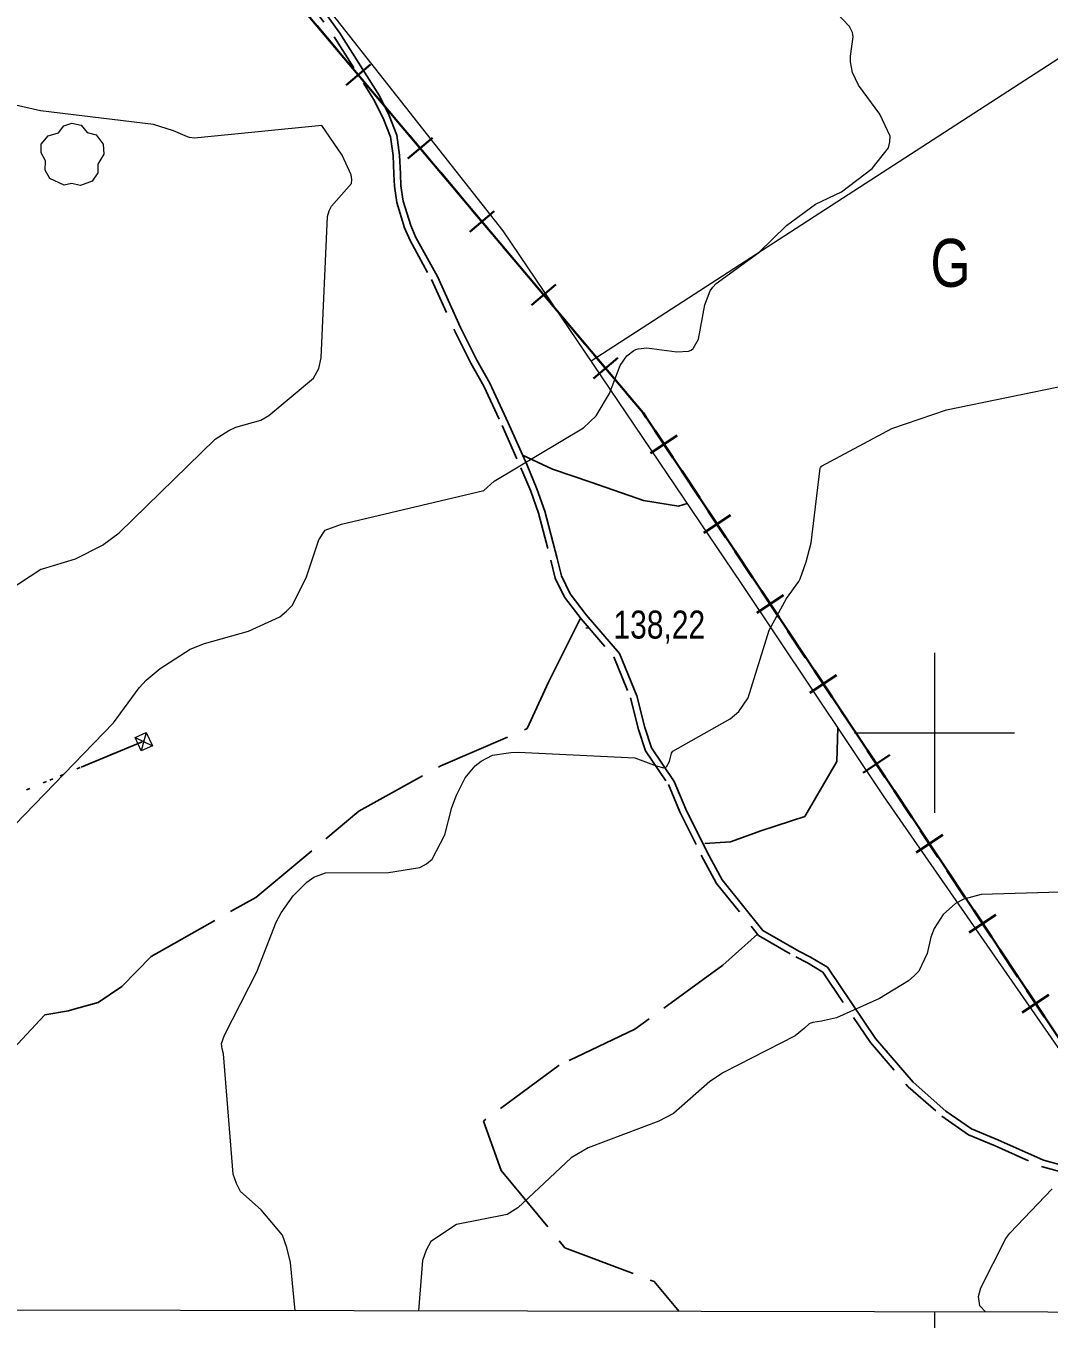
# Model space of a CAD drawing. Extents: x 483843 to 488449, y 4381269 to 4384483.
# Drawn here: x 486216 to 486535.9, y 4381816.7 to 4382221 of the extents above; entities that cross this region are included whole.
import ezdxf
from ezdxf.enums import TextEntityAlignment as Align

# ---------------------------------------------------------------- set-up
doc = ezdxf.new("R2010")
doc.units = 0
doc.header["$LTSCALE"] = 3.8
for name, pattern in [('DOTTED', [1.5, 0.3, -1.2]), ('LONG_DASHED', [7.5, 6, -1.5]), ('MEDIUM_DASHED', [4.5, 3, -1.5])]:
    doc.linetypes.add(name, pattern=pattern)
for name, color, linetype, lineweight in [('1', 7, 'Continuous', 13), ('25', 7, 'LONG_DASHED', 25), ('27', 7, 'Continuous', 25), ('29', 7, 'Continuous', 13), ('34', 7, 'Continuous', 35), ('38', 7, 'Continuous', 25), ('43', 7, 'Continuous', 25), ('51', 7, 'Continuous', 13), ('7', 7, 'Continuous', 13), ('9', 7, 'Continuous', 13)]:
    doc.layers.add(name, color=color, linetype=linetype, lineweight=lineweight)
doc.layers.add('31', color=7, linetype='Continuous')

msp = doc.modelspace()

# ---------------------------------------------------------------- linework, layer by layer
at = {"layer": '1'}
for p, q in [((486500, 4382025), (486500, 4381975)), ((486475, 4382000), (486525, 4382000)), ((486500, 4381818.96), (486500, 4381747.62))]:
    msp.add_line(p, q, dxfattribs=at)
msp.add_lwpolyline([(484100.5, 4384135.8), (487678, 4384129), (487674.1, 4381816.7), (484095.6, 4381823.6)], close=True, dxfattribs=at)
at = {"layer": '25'}
for points in [[(486371.29, 4382086.81), (486380.66, 4382082.42), (486392.67, 4382078.39), (486409.06, 4382072.66), (486420.05, 4382070.86), (486422.73, 4382071.68)], [(486255.21, 4381930.1), (486287.9, 4381948.55), (486320.11, 4381975.47), (486345.69, 4381989.66), (486372.68, 4382001.32), (486379.35, 4382015.86), (486389.38, 4382035.9)], [(486469.79, 4382001.53), (486469.5, 4381991.04), (486459.5, 4381973.88), (486446.1, 4381969.48), (486436.27, 4381965.97), (486428.28, 4381965.38)], [(486444.76, 4381937.04), (486433.92, 4381927.37), (486406.37, 4381907.37), (486382.75, 4381896.08), (486359.04, 4381878.63), (486364.61, 4381863.15), (486384.54, 4381839.04), (486412.44, 4381828.44), (486420.28, 4381819.12)], [(486255.21, 4381930.1), (486245.99, 4381920.7), (486238.66, 4381915.69), (486231.41, 4381913.69), (486229.32, 4381913.13), (486221.99, 4381911.87), (486216.25, 4381905.69), (486206.01, 4381894.71), (486202.38, 4381892.54), (486194.15, 4381886.99), (486190.76, 4381874.78), (486192.06, 4381869.55), (486194.1, 4381856.08), (486193.56, 4381848.19), (486191.48, 4381842.9), (486172.67, 4381828.76), (486158.43, 4381819.62)]]:
    msp.add_lwpolyline(points, dxfattribs=at)
at = {"layer": '27'}
msp.add_spline([(486286.37, 4382818.73), (486339.99, 4382829.8), (486391.37, 4382851.5), (486440.09, 4382863.84), (486483.65, 4382864.6), (486530.94, 4382876.91), (486556.13, 4382891.91), (486581.09, 4382903.76), (486654.31, 4382924.49), (486662.47, 4382925.04), (486711.17, 4382931.08), (486727.4, 4382937.04), (486766.91, 4382937.87), (486808.31, 4382909.18), (486821.81, 4382880.51), (486820.67, 4382841.64), (486812.49, 4382812.89), (486799.42, 4382770.69), (486791.78, 4382745.03), (486785, 4382714.29), (486784.58, 4382691.25), (486792.33, 4382675.66), (486812.73, 4382668.89), (486834.8, 4382649.92), (486842.09, 4382627.43), (486847.24, 4382607.13), (486841.07, 4382582.93), (486840.3, 4382544.36), (486820.33, 4382480.87), (486817.63, 4382459.06), (486815.97, 4382420.47), (486812.52, 4382387.85), (486799.99, 4382362.84), (486771.04, 4382337.85), (486733.51, 4382314.2), (486712.72, 4382296.59), (486687.38, 4382263.88), (486690.96, 4382229.15), (486713.22, 4382200.82), (486764.33, 4382192.43), (486778.5, 4382149.68), (486779.01, 4382117.89), (486787.15, 4382072.98), (486813.93, 4382065.66), (486857.54, 4382071.08), (486866.35, 4382080.34), (486893.23, 4382096.95), (486915.85, 4382116.25), (486928.06, 4382127.9), (486936.43, 4382157.7), (486928.1, 4382176.05), (486914.22, 4382205.24), (486902.98, 4382218.81), (486885.61, 4382249.79), (486879.29, 4382279.36), (486884.99, 4382315.26), (486888.52, 4382343.76), (486907.35, 4382375.88), (486922.54, 4382388.35), (486945.58, 4382366.33), (486954.28, 4382323.31), (486963.51, 4382283.6), (486982.52, 4382253.24), (487009.26, 4382225.98), (487037.6, 4382230.32), (487058.96, 4382252.37), (487069.68, 4382284.84), (487065.95, 4382338.17), (487054.24, 4382363.72), (487038.01, 4382386.56), (487027.59, 4382400.37), (487012.06, 4382422.24), (486991.9, 4382450.1), (486977.88, 4382471.56), (486976.21, 4382486.9), (486980.43, 4382521.64), (487024.88, 4382562.69), (487055.81, 4382565.06), (487106.74, 4382596.8), (487155.96, 4382614.11), (487207.74, 4382666.72), (487232.21, 4382676.6), (487267.31, 4382683.94), (487282.71, 4382693.48), (487294.56, 4382707.98), (487340.16, 4382736.84), (487389.67, 4382736.07), (487421.36, 4382716.33), (487454.29, 4382680.57), (487455.44, 4382629.06), (487501.37, 4382598.97)], degree=3, dxfattribs=at)
at = {"layer": '29'}
msp.add_lwpolyline([(486228.05, 4382171.23), (486223.51, 4382173.35), (486222.1, 4382175.89), (486222.2, 4382178.87), (486220.83, 4382181.28), (486220.87, 4382184.03), (486223.03, 4382186.63), (486226.22, 4382187.63), (486227.87, 4382189.82), (486230.44, 4382190.65), (486233.3, 4382190), (486235.25, 4382187.73), (486238.06, 4382186.91), (486240.19, 4382184.06), (486240.43, 4382180.93), (486238.55, 4382177.78), (486238.55, 4382175.1), (486236.73, 4382172.49), (486233.11, 4382171.15), (486230.34, 4382171.78)], close=True, dxfattribs=at)
at = {"layer": '34'}
for p, q in [((486307.06, 4382221), (486313.5, 4382213.35)), ((486323.76, 4382208.93), (486316.11, 4382202.49)), ((486316.72, 4382209.53), (486323.16, 4382201.88)), ((486326.38, 4382198.06), (486332.82, 4382190.41)), ((486343.09, 4382186), (486335.44, 4382179.55)), ((486336.04, 4382186.6), (486342.48, 4382178.95)), ((486345.7, 4382175.13), (486352.15, 4382167.48)), ((486355.36, 4382163.66), (486361.81, 4382156.01)), ((486362.41, 4382163.06), (486354.76, 4382156.62)), ((486365.03, 4382152.19), (486371.47, 4382144.54)), ((486381.73, 4382140.13), (486374.08, 4382133.68)), ((486374.69, 4382140.73), (486381.13, 4382133.08)), ((486384.35, 4382129.26), (486390.79, 4382121.61)), ((486401.05, 4382117.19), (486393.41, 4382110.75)), ((486394.01, 4382117.79), (486400.45, 4382110.14)), ((486419.65, 4382093), (486411.32, 4382087.47)), ((486412.72, 4382094.4), (486418.25, 4382086.07)), ((486421.02, 4382081.9), (486426.55, 4382073.57)), ((486436.25, 4382068.02), (486427.92, 4382062.49)), ((486429.32, 4382069.42), (486434.85, 4382061.09)), ((486437.61, 4382056.92), (486443.15, 4382048.59)), ((486452.84, 4382043.04), (486444.51, 4382037.51)), ((486445.91, 4382044.44), (486451.44, 4382036.11)), ((486454.21, 4382031.94), (486459.74, 4382023.61)), ((486469.44, 4382018.06), (486461.11, 4382012.53)), ((486462.5, 4382019.46), (486468.04, 4382011.13)), ((486470.8, 4382006.96), (486476.34, 4381998.63)), ((486479.1, 4381994.48), (486484.63, 4381986.15)), ((486486.03, 4381993.08), (486477.7, 4381987.54)), ((486487.4, 4381981.98), (486492.93, 4381973.65)), ((486495.69, 4381969.5), (486501.23, 4381961.17)), ((486502.62, 4381968.1), (486494.29, 4381962.56)), ((486503.99, 4381957), (486509.53, 4381948.67)), ((486519.22, 4381943.12), (486510.89, 4381937.58)), ((486512.29, 4381944.52), (486517.82, 4381936.19)), ((486520.59, 4381932.02), (486526.12, 4381923.69)), ((486535.81, 4381918.14), (486527.48, 4381912.6)), ((486528.88, 4381919.53), (486534.41, 4381911.2))]:
    msp.add_line(p, q, dxfattribs=at)
for points in [[(486265, 4382283), (486302, 4382227), (486409, 4382100), (486595, 4381820)], [(486403.67, 4382106.32), (486409, 4382100), (486409.96, 4382098.56)]]:
    msp.add_lwpolyline(points, dxfattribs=at)
at = {"layer": '38'}
msp.add_lwpolyline([(486304.14, 4382232.74), (486314.12, 4382218.7), (486326.53, 4382199.14), (486329.58, 4382192.98), (486331.97, 4382186.87), (486332.85, 4382180.65), (486333.12, 4382174.73), (486333.28, 4382171.06), (486333.98, 4382166.21), (486336.31, 4382158.61), (486337.96, 4382154.83), (486344.66, 4382142.67), (486351.89, 4382126.7), (486356.98, 4382116.53), (486361.03, 4382109.34), (486366.77, 4382096.93), (486372.67, 4382083.7), (486375.75, 4382076.33), (486378.23, 4382069.26), (486382.14, 4382054.49), (486383.45, 4382049.04), (486386.18, 4382043.49), (486391.19, 4382036.92), (486401.57, 4382024.84), (486407.03, 4382011.58), (486409.49, 4382001.66), (486411.56, 4381995.34), (486418.68, 4381984.83), (486422.32, 4381976.13), (486428.97, 4381962.7), (486433.65, 4381954.03), (486446.42, 4381938.26), (486457.64, 4381931.75), (486461.28, 4381929.88), (486466.61, 4381926.75), (486481.64, 4381904.41), (486493.32, 4381890.78), (486503.55, 4381881.77), (486511.6, 4381876.18), (486519.85, 4381872.82), (486534.15, 4381866.38), (486541.68, 4381864.29)], dxfattribs=at)
at = {"layer": '38', "linetype": 'MEDIUM_DASHED'}
msp.add_lwpolyline([(486302.53, 4382231.45), (486312.4, 4382217.55), (486324.73, 4382198.13), (486327.69, 4382192.14), (486329.96, 4382186.34), (486330.79, 4382180.45), (486331.06, 4382174.64), (486331.22, 4382170.86), (486331.96, 4382165.75), (486334.37, 4382157.89), (486336.11, 4382153.92), (486342.81, 4382141.75), (486350.03, 4382125.81), (486355.16, 4382115.56), (486359.19, 4382108.4), (486364.89, 4382096.07), (486370.78, 4382082.88), (486373.83, 4382075.59), (486376.25, 4382068.65), (486380.13, 4382053.98), (486381.49, 4382048.34), (486384.41, 4382042.39), (486389.59, 4382035.62), (486399.79, 4382023.74), (486405.06, 4382010.94), (486407.5, 4382001.09), (486409.69, 4381994.42), (486416.86, 4381983.85), (486420.44, 4381975.27), (486427.14, 4381961.75), (486431.92, 4381952.88), (486445.05, 4381936.67), (486456.65, 4381929.94), (486460.29, 4381928.07), (486465.16, 4381925.21), (486479.99, 4381903.16), (486491.85, 4381889.32), (486502.28, 4381880.15), (486510.61, 4381874.35), (486519.03, 4381870.92), (486533.45, 4381864.43), (486541.44, 4381862.21)], dxfattribs=at)
at = {"layer": '43', "lineweight": 13}
for p, q in [((486250.16, 4381998.51), (486255.61, 4381995.98)), ((486253.66, 4382000.15), (486252.11, 4381994.34))]:
    msp.add_line(p, q, dxfattribs=at)
at = {"layer": '43'}
for p, q in [((486233.28, 4381989.26), (486252.44, 4381997.2)), ((486223.58, 4381985.25), (486224.5, 4381985.63))]:
    msp.add_line(p, q, dxfattribs=at)
at = {"layer": '43', "lineweight": 13}
msp.add_lwpolyline([(486250.16, 4381998.51), (486253.66, 4382000.15), (486255.61, 4381995.98), (486252.11, 4381994.34)], close=True, dxfattribs=at)
at = {"layer": '43', "linetype": 'DOTTED'}
msp.add_lwpolyline([(485824.86, 4381820.27), (485984.44, 4381886.34), (486252.44, 4381997.2)], dxfattribs=at)
at = {"layer": '51'}
for points in [[(486720.46, 4382428.98), (486758.35, 4382352.97), (486392.69, 4382116.17)], [(486295.96, 4382244.9), (486365.15, 4382156.94), (486439.61, 4382046.67), (486483.97, 4381980.32), (486553.96, 4381879.48), (486560.46, 4381870.09)]]:
    msp.add_lwpolyline(points, dxfattribs=at)
at = {"layer": '7'}
msp.add_line((486391.09, 4382032.84), (486392.09, 4382032.84), dxfattribs=at)
at = {"layer": '9'}
for points in [[(486474.54, 4382218.28), (486474.43, 4382218.92), (486473.51, 4382220.86), (486466.86, 4382227.73), (486461.52, 4382231.63), (486457.33, 4382233.93), (486422.11, 4382247.2), (486412.98, 4382248.91), (486410.27, 4382249.14), (486396.72, 4382248.93), (486386.04, 4382247.5), (486363.96, 4382241.37), (486359.84, 4382241), (486352.85, 4382241.85), (486344.7, 4382243.7), (486311.65, 4382247.85), (486270.66, 4382247.51), (486261.31, 4382249.14), (486219.18, 4382264.84), (486217.36, 4382265.14), (486216.96, 4382265.11), (486216.61, 4382265.03), (486215.72, 4382264.34)], [(486206.35, 4381964.9), (486243.41, 4382003.12), (486251.46, 4382014.04), (486253.68, 4382016.47), (486258.03, 4382020.16), (486267.4, 4382026.14), (486271.88, 4382027.89), (486285.64, 4382031.84), (486295.43, 4382036.27), (486297.53, 4382038), (486299.36, 4382039.94), (486303.77, 4382048.74), (486307.56, 4382060.38), (486309.61, 4382063.4), (486314.67, 4382065.19), (486359.13, 4382075.81), (486362.36, 4382078.72), (486390.28, 4382095.36), (486394.25, 4382099.07), (486398.42, 4382106.07), (486401.8, 4382114.82), (486403.85, 4382117.91), (486406.03, 4382119.55), (486406.7, 4382119.85), (486407.39, 4382120.07), (486410.13, 4382120.33), (486419.45, 4382119.15), (486423.17, 4382119.31), (486423.96, 4382119.67), (486424.65, 4382120.17), (486426.28, 4382123.1), (486428.2, 4382133.76), (486429.87, 4382138.15), (486430.73, 4382139.32), (486431.77, 4382140.47), (486445.15, 4382150.15), (486453.78, 4382158.56), (486462.86, 4382165.25), (486470.92, 4382169.13), (486480.6, 4382176.43), (486485.63, 4382182.89), (486486.09, 4382184.72), (486486.14, 4382186.57), (486482.97, 4382193.4), (486476.26, 4382202.47), (486474.39, 4382206.49), (486473.82, 4382209.77), (486473.78, 4382211.56), (486474.58, 4382217.6), (486474.54, 4382218.28)], [(486231.51, 4382054.44), (486239.98, 4382058.64), (486245.2, 4382062.55), (486275.23, 4382091.81), (486279.47, 4382094.57), (486281.7, 4382095.58), (486289.51, 4382097.72), (486291.96, 4382099.18), (486305.94, 4382110.93), (486307.62, 4382113.9), (486308.3, 4382117.22), (486310.35, 4382161.47), (486310.88, 4382163.18), (486311.54, 4382164.68), (486317.8, 4382171.79), (486317.91, 4382173.04), (486317.74, 4382174.43), (486314.86, 4382180.6), (486308.5, 4382189.87), (486268.75, 4382185.88), (486267.19, 4382186.09), (486266.53, 4382186.31), (486262.23, 4382188.24), (486255.88, 4382190.21), (486220.66, 4382194.43), (486207.22, 4382197.51)], [(486277.14, 4381902.92), (486278.15, 4381905.46), (486288.27, 4381925.34), (486294.26, 4381940.87), (486295.86, 4381943.77), (486299.63, 4381949.03), (486303.82, 4381953.34), (486306.01, 4381954.91), (486309.73, 4381956.26), (486329.33, 4381956.36), (486339.21, 4381957.96), (486341.27, 4381959.09), (486343.04, 4381960.52), (486347, 4381968.14), (486349.22, 4381976.67), (486350.61, 4381980.53), (486353.39, 4381985.91), (486356.49, 4381989.65), (486358.32, 4381991.19), (486361.85, 4381992.99), (486367.6, 4381993.85), (486369.93, 4381993.97), (486406.35, 4381992.23), (486413.07, 4381989.65), (486415.39, 4381989.11), (486415.87, 4381989.21), (486416.29, 4381989.41), (486417.22, 4381991.03), (486417.88, 4381993.66), (486418.2, 4381994.32), (486436.15, 4382004.38), (486438.88, 4382006.72), (486441.78, 4382010.91), (486448.37, 4382032.1), (486453.73, 4382042.04), (486457.62, 4382047.33), (486458, 4382048.12), (486459.97, 4382053.45), (486461.49, 4382059.4), (486464.33, 4382082.75), (486464.42, 4382082.96), (486464.5, 4382083.09), (486464.7, 4382083.34), (486486.72, 4382095.12), (486503.81, 4382101), (486542.32, 4382108.88)], [(486203.28, 4382039.86), (486220.74, 4382051.13), (486220.91, 4382051.17), (486220.97, 4382051.19), (486221.22, 4382051.3), (486231.51, 4382054.44)], [(486553.48, 4381950.61), (486514.59, 4381949.5), (486509.2, 4381948.05), (486506.63, 4381946.69), (486502.76, 4381943.21), (486499.93, 4381938.83), (486498.84, 4381936.18), (486497.74, 4381930.99), (486495.13, 4381925.52), (486493.68, 4381924), (486491.91, 4381922.47), (486482.88, 4381916.93), (486469.41, 4381910.91), (486464.73, 4381909.83), (486462.02, 4381909.49), (486461.41, 4381909.28), (486460.87, 4381909.02), (486459.44, 4381907.63), (486456.44, 4381905.24), (486434.12, 4381893.86), (486429.86, 4381891.03), (486418.45, 4381881.04), (486413.86, 4381878.6), (486391.78, 4381870.24), (486386.43, 4381867.1), (486369.76, 4381851.5), (486366.49, 4381849.4), (486350.64, 4381846.32), (486342.66, 4381841.03), (486341.18, 4381838.29), (486340, 4381835), (486338.74, 4381819.27)], [(486300.17, 4381819.35), (486298.73, 4381834.43), (486297.59, 4381839.09), (486296.24, 4381843.01), (486289.61, 4381850.92), (486283.1, 4381856.62), (486281.83, 4381859.14), (486280.79, 4381862.07), (486277.83, 4381899.63), (486277.4, 4381901.24), (486277.14, 4381902.92)], [(486515.99, 4381818.93), (486515.95, 4381819.01), (486514.25, 4381820.93), (486513.78, 4381823.83), (486514.49, 4381826.49), (486522.32, 4381841.89), (486523.57, 4381843.59), (486536.8, 4381857.45)]]:
    msp.add_lwpolyline(points, dxfattribs=at)

# ---------------------------------------------------------------- texts
at = {"layer": '31', "width": 0.8}
msp.add_text('G', height=15, dxfattribs=at).set_placement((486505.02, 4382139.43), align=Align.CENTER)
at = {"layer": '7', "width": 0.8}
msp.add_text('138,22', height=8.75, dxfattribs=at).set_placement((486399.71, 4382029.48))

doc.saveas('drawing.dxf')
